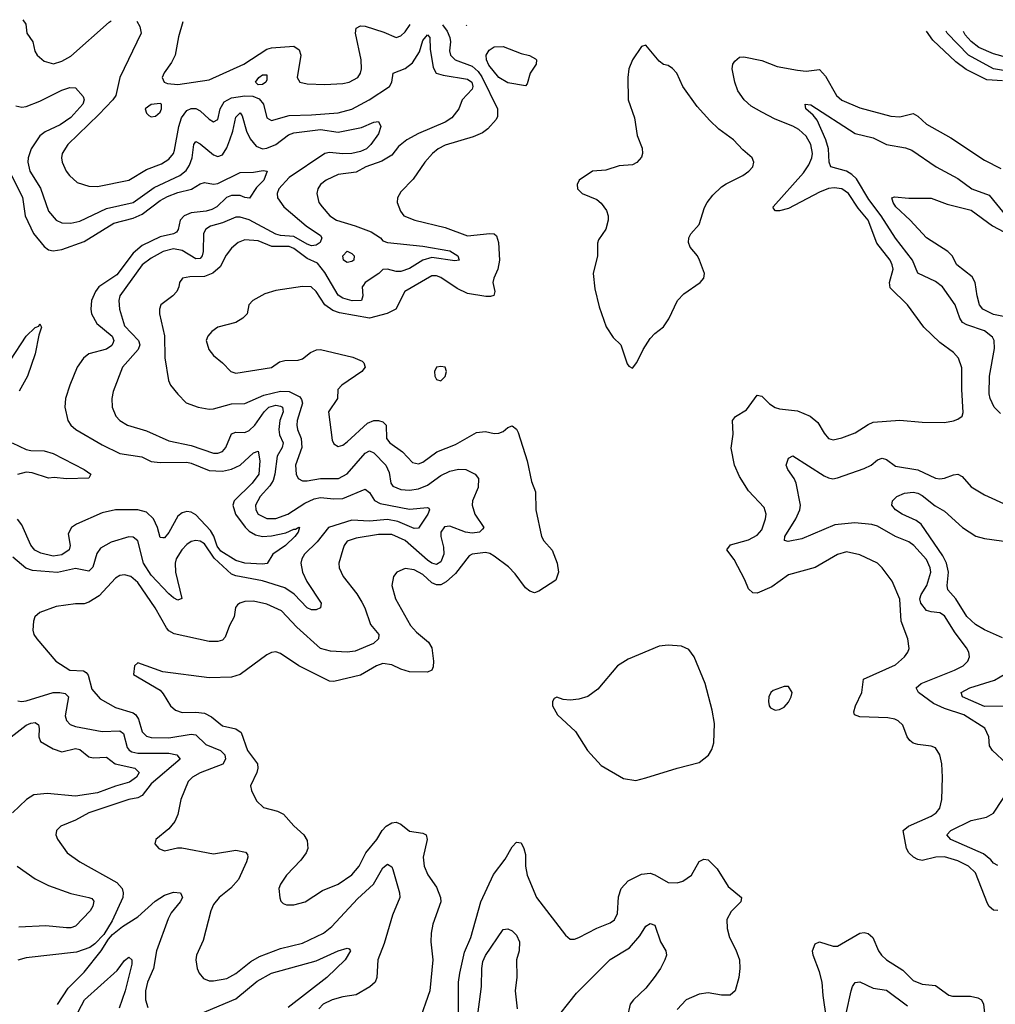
# Model space of a CAD drawing. Header units: inches. Extents: x 1694797 to 1849917, y 907313 to 1017959.
# Tile 519 of 656: x 1760740 to 1765118, y 1012930 to 1017350. Entities that reach past the tile are written whole.
import ezdxf

# ---------------------------------------------------------------- set-up
doc = ezdxf.new("R2010")
doc.units = ezdxf.units.IN
doc.header["$MEASUREMENT"] = 0
doc.layers.add('B7061', color=7, linetype='Continuous')

msp = doc.modelspace()

# ---------------------------------------------------------------- linework, layer by layer
at = {"layer": 'B7061', "color": 5}
for points, elevation in [([(1760754.4, 1017349.9), (1760768.1, 1017330), (1760771.8, 1017290), (1760798.5, 1017250), (1760808.6, 1017208.6), (1760818.3, 1017190), (1760850, 1017164), (1760891.5, 1017151.5), (1760930, 1017163.2), (1760970, 1017186.8), (1761141.4, 1017338.6), (1761151.1, 1017344.9)], 760), ([(1761265.7, 1017343.5), (1761280, 1017320), (1761285.5, 1017290), (1761189, 1017090), (1761171, 1017010), (1761157.5, 1016990), (1761095.7, 1016924.3), (1760955.8, 1016790), (1760931.4, 1016750), (1760928.1, 1016730), (1760931.4, 1016710), (1760949.1, 1016670), (1760963.1, 1016650), (1760998.9, 1016618.9), (1761050, 1016602), (1761090, 1016601.8), (1761230, 1016630.2), (1761310, 1016676.8), (1761377.2, 1016702.8), (1761410, 1016723.5), (1761430, 1016749.2), (1761435.4, 1016764.6), (1761454.6, 1016870), (1761466.6, 1016910), (1761490, 1016942.1), (1761510, 1016951.5), (1761530, 1016950.6), (1761550, 1016940.8), (1761590, 1016903.8), (1761610, 1016891.4), (1761630, 1016901.3), (1761639.9, 1016950), (1761658.3, 1016981.7), (1761690, 1016998.9), (1761750, 1017008.4), (1761786.8, 1017006.8), (1761815.1, 1016995.1), (1761834, 1016970), (1761849.4, 1016910), (1761870, 1016898), (1761950, 1016920.5), (1762050, 1016922.3), (1762170, 1016931.4), (1762231.2, 1016948.8), (1762308.9, 1016990), (1762399.8, 1017050), (1762410.8, 1017070), (1762416.9, 1017110), (1762470, 1017130.1), (1762503.2, 1017156.8), (1762534.6, 1017205.4), (1762550, 1017256), (1762570, 1017282), (1762581.1, 1017270), (1762582.2, 1017217.8), (1762595, 1017135), (1762608.4, 1017110), (1762640.2, 1017100.2), (1762750, 1017083.1), (1762769.5, 1017070), (1762774.1, 1017050), (1762770, 1017038.7), (1762726.3, 1016990), (1762711.5, 1016950), (1762679, 1016910), (1762650.1, 1016889.9), (1762530, 1016839.7), (1762477, 1016810), (1762439.9, 1016780.1), (1762410, 1016742.4), (1762365.2, 1016714.8), (1762293.4, 1016690), (1762250, 1016665.2), (1762170, 1016654.8), (1762114.9, 1016630), (1762090.2, 1016609.8), (1762078.7, 1016590), (1762073.7, 1016570), (1762083.1, 1016530), (1762097.4, 1016510), (1762132.6, 1016470), (1762162.3, 1016450), (1762245.3, 1016425.3), (1762317.5, 1016397.5), (1762358.7, 1016370), (1762370, 1016357.6), (1762390, 1016350.3), (1762550, 1016333.2), (1762670, 1016312.7), (1762706, 1016290), (1762713, 1016270), (1762692.8, 1016267.2), (1762590, 1016281.9), (1762550, 1016270.9), (1762490, 1016232.9), (1762450, 1016220.1), (1762430, 1016218.9), (1762390, 1016229.8), (1762370, 1016228.7), (1762352.3, 1016210), (1762291, 1016170), (1762282.3, 1016157.7), (1762277.7, 1016150), (1762279.8, 1016110), (1762274.3, 1016090), (1762232, 1016088), (1762190, 1016100.1), (1762170, 1016113.8), (1762110, 1016215), (1762076.9, 1016256.9), (1762030, 1016278.2), (1761970, 1016322.3), (1761950, 1016331.3), (1761871.6, 1016331.6), (1761810, 1016356.6), (1761750, 1016362.2), (1761720.9, 1016350), (1761690, 1016323.8), (1761666.9, 1016293.1), (1761639.7, 1016240.3), (1761607.2, 1016212.8), (1761570, 1016197.2), (1761503.8, 1016196.2), (1761470.3, 1016189.7), (1761458, 1016170), (1761454.9, 1016150), (1761445.3, 1016130), (1761427, 1016110), (1761374.3, 1016070), (1761367.1, 1016050), (1761367.2, 1016030), (1761390.1, 1015930.1), (1761391.8, 1015831.8), (1761408.1, 1015730), (1761417, 1015710), (1761450, 1015668.2), (1761488, 1015630), (1761540.7, 1015610), (1761590, 1015602.3), (1761610, 1015603.5), (1761690, 1015625.2), (1761750, 1015626.8), (1761835.2, 1015664.8), (1761910, 1015682.6), (1761950, 1015680.9), (1761996.6, 1015656.6), (1762005, 1015645), (1762008.6, 1015628.6), (1761985.1, 1015550), (1761983.4, 1015530), (1761986.9, 1015510), (1762003.4, 1015470), (1762006.3, 1015430), (1761977.4, 1015350), (1761980.2, 1015310), (1761990.4, 1015290), (1762010, 1015280.6), (1762030, 1015279.8), (1762090, 1015290.8), (1762171.2, 1015290), (1762210, 1015311.5), (1762290, 1015403.5), (1762310, 1015414.3), (1762330, 1015404.8), (1762383, 1015350), (1762397.8, 1015317.8), (1762405.8, 1015270), (1762415.3, 1015255.3), (1762450, 1015241.1), (1762490, 1015237.8), (1762530, 1015243.7), (1762570, 1015260.9), (1762630, 1015303.6), (1762670, 1015323), (1762710, 1015332.7), (1762742.8, 1015330), (1762784.4, 1015310), (1762798.9, 1015290), (1762797, 1015250), (1762772.2, 1015190), (1762770.3, 1015170), (1762783.1, 1015130), (1762822.4, 1015070), (1762816.9, 1015063.1), (1762803.8, 1015050), (1762770, 1015044.9), (1762741.3, 1015050), (1762670, 1015076.8), (1762646.9, 1015073.1), (1762630.1, 1015049.9), (1762630.1, 1015030), (1762642.3, 1014982.3), (1762643.1, 1014950), (1762630, 1014916), (1762610, 1014904.5), (1762590, 1014910.7), (1762570, 1014923.9), (1762470, 1015012.7), (1762410, 1015038.2), (1762350, 1015038.3), (1762250, 1015022.4), (1762210, 1015008.4), (1762196.2, 1014990), (1762190, 1014972.3), (1762172.4, 1014910), (1762173.4, 1014890), (1762191.2, 1014850), (1762252.4, 1014772.4), (1762275.7, 1014735.7), (1762289.6, 1014709.6), (1762314.6, 1014634.6), (1762351.4, 1014590), (1762350.3, 1014570), (1762327.2, 1014550), (1762244.9, 1014515.1), (1762210, 1014511.1), (1762135, 1014515), (1762090, 1014527.2), (1761983.5, 1014623.5), (1761915.6, 1014695.6), (1761850, 1014726.8), (1761790, 1014739.2), (1761750, 1014738.5), (1761728.6, 1014731.4), (1761717.4, 1014722.6), (1761709.3, 1014710.7), (1761702.2, 1014670), (1761681, 1014630), (1761661.7, 1014578.3), (1761650, 1014565.3), (1761630, 1014559.1), (1761590, 1014559.1), (1761432.8, 1014592.8), (1761410, 1014606.3), (1761399.6, 1014619.6), (1761348.8, 1014710), (1761270, 1014823.2), (1761238.7, 1014850), (1761210, 1014857.9), (1761190, 1014854.9), (1761170, 1014843.5), (1761096.4, 1014763.6), (1761050, 1014734.6), (1761030, 1014727.9), (1760990, 1014727.9), (1760903.8, 1014716.2), (1760831.2, 1014688.8), (1760808, 1014670), (1760802, 1014650), (1760799.6, 1014610), (1760803.9, 1014590), (1760817.8, 1014570), (1760902.4, 1014470), (1760964.9, 1014430), (1761026.2, 1014426.2), (1761038.9, 1014418.9), (1761048.2, 1014408.2), (1761064.4, 1014344.4), (1761101.9, 1014301.9), (1761170, 1014263), (1761250, 1014237.8), (1761260.9, 1014230), (1761273.6, 1014210), (1761290, 1014152.8), (1761310, 1014134.1), (1761330, 1014128.4), (1761410, 1014126.2), (1761510, 1014143.3), (1761530, 1014139.2), (1761575.9, 1014095.9), (1761641.5, 1014070), (1761661.2, 1014050), (1761664.1, 1014030), (1761651.8, 1014008.2), (1761550, 1013969.1), (1761515.2, 1013950), (1761496.9, 1013930), (1761464, 1013850), (1761450, 1013782), (1761437.1, 1013750), (1761410, 1013718), (1761350.8, 1013670), (1761347.3, 1013650), (1761364.7, 1013630), (1761390, 1013618.8), (1761447.7, 1013632.3), (1761467.6, 1013632.4), (1761610, 1013605.4), (1761710, 1013622), (1761753.2, 1013613.2), (1761762.8, 1013602.8), (1761764.6, 1013590), (1761758.6, 1013570), (1761722.3, 1013490), (1761688, 1013452), (1761635.5, 1013410), (1761610, 1013378), (1761597.3, 1013350), (1761563.4, 1013216.6), (1761533.7, 1013150), (1761530.4, 1013130), (1761536.4, 1013090), (1761546, 1013070), (1761565.8, 1013045.8), (1761590, 1013035.3), (1761610, 1013034.6), (1761670, 1013045.4), (1761710, 1013067.8), (1761777.3, 1013122.7), (1761816, 1013144), (1761910, 1013180.7), (1762010, 1013204), (1762103.5, 1013250), (1762141.5, 1013278.5), (1762256.6, 1013403.4), (1762327.3, 1013470), (1762370, 1013542.8), (1762390, 1013558.5), (1762410, 1013547), (1762415.4, 1013535.4), (1762445, 1013430), (1762446.4, 1013410), (1762413.4, 1013330), (1762376.4, 1013203.6), (1762347.3, 1013130), (1762342.8, 1013050), (1762335.2, 1013030), (1762311.7, 1013008.3), (1762250, 1012972.5), (1762190, 1012963.8), (1762141.7, 1012950), (1762102.3, 1012930), (1762082, 1012910)], 760), ([(1762637.7, 1017326.2), (1762658.6, 1017298.6), (1762671, 1017270), (1762674, 1017250), (1762668.7, 1017210), (1762673.6, 1017190), (1762693.8, 1017170), (1762770, 1017141), (1762797, 1017117), (1762814.1, 1017094.1), (1762883.9, 1016950), (1762884.6, 1016915.4), (1762877.9, 1016902.1), (1762840.4, 1016859.6), (1762817.6, 1016842.4), (1762775.4, 1016824.6), (1762650, 1016787), (1762617.7, 1016770), (1762592.6, 1016750), (1762557.6, 1016710), (1762505.4, 1016634.6), (1762450, 1016576.9), (1762434.9, 1016550), (1762433.4, 1016530), (1762448.8, 1016490), (1762464.4, 1016470), (1762513, 1016450), (1762650, 1016417.7), (1762750, 1016380.1), (1762850.1, 1016390.1), (1762869.3, 1016389.3), (1762880.2, 1016380.2), (1762888.7, 1016350), (1762893, 1016270), (1762885.3, 1016230), (1762867.2, 1016190), (1762863, 1016170), (1762871.8, 1016130), (1762868, 1016112), (1762853, 1016107), (1762832.4, 1016107.6), (1762750, 1016120.3), (1762702.8, 1016142.8), (1762630, 1016192), (1762610, 1016199.9), (1762590, 1016199.6), (1762468.2, 1016130), (1762428.4, 1016050), (1762389.6, 1016030.4), (1762310, 1016010.8), (1762174.6, 1016034.6), (1762144.7, 1016044.7), (1762109.6, 1016069.6), (1762070, 1016129.8), (1762047.6, 1016150), (1762010, 1016152.9), (1761890, 1016134.2), (1761840.2, 1016119.8), (1761786, 1016090), (1761768.7, 1016070), (1761761.7, 1016030), (1761742, 1016010), (1761710, 1015989.9), (1761630, 1015969.8), (1761602.4, 1015950), (1761584.6, 1015930), (1761576.9, 1015910), (1761589.1, 1015870), (1761610, 1015842), (1761650.6, 1015810), (1761687.3, 1015770), (1761710, 1015763.7), (1761870, 1015788.1), (1761906.6, 1015813.4), (1761930, 1015820.3), (1761990, 1015820.9), (1762010, 1015827.3), (1762044.5, 1015855.5), (1762072, 1015868), (1762090, 1015869.6), (1762235.2, 1015835.2), (1762276.5, 1015816.5), (1762284.3, 1015810), (1762290, 1015789.7), (1762275.6, 1015770), (1762186.4, 1015710), (1762168.3, 1015690), (1762166.4, 1015650), (1762125.8, 1015590), (1762143.1, 1015463.1), (1762150, 1015446), (1762170, 1015434.6), (1762190, 1015440.2), (1762210, 1015454.7), (1762301.2, 1015538.8), (1762329.2, 1015550.8), (1762350, 1015551.4), (1762370, 1015544.5), (1762384.5, 1015530), (1762386.5, 1015470), (1762401.9, 1015450), (1762458.6, 1015410), (1762502.7, 1015362.7), (1762530, 1015356.3), (1762550, 1015363.2), (1762611.7, 1015410), (1762696.5, 1015443.5), (1762790, 1015497.5), (1762830, 1015501.9), (1762870, 1015493), (1762890, 1015493.4), (1762910, 1015501.2), (1762930, 1015519), (1762950, 1015527.2), (1762970, 1015512.2), (1762976.4, 1015496.4), (1763016.8, 1015370), (1763036.6, 1015276.6), (1763055.2, 1015230), (1763056.3, 1015150), (1763081.3, 1015030), (1763092.6, 1015010), (1763130, 1014968.9), (1763152.5, 1014910), (1763157.5, 1014870), (1763146.7, 1014833.3), (1763070, 1014785.1), (1763050, 1014777.7), (1763030, 1014783.9), (1763010, 1014799.8), (1762963, 1014863), (1762933.7, 1014893.7), (1762870, 1014941.2), (1762850, 1014953.7), (1762830, 1014958.5), (1762770, 1014950.5), (1762757, 1014943), (1762695.7, 1014864.3), (1762653.4, 1014826.6), (1762630, 1014813.7), (1762610, 1014812.8), (1762590, 1014822.6), (1762550, 1014859.6), (1762510, 1014880.8), (1762470, 1014885.8), (1762432.7, 1014870), (1762417.6, 1014850), (1762410.3, 1014810), (1762427.2, 1014750), (1762494.2, 1014630), (1762520.3, 1014600.3), (1762575.2, 1014555.2), (1762589.4, 1014530), (1762597, 1014470), (1762595.7, 1014444.3), (1762590, 1014429.6), (1762570, 1014420.8), (1762490, 1014422.9), (1762450, 1014434), (1762410, 1014454.1), (1762370, 1014459.3), (1762340.9, 1014450), (1762270, 1014407.9), (1762150, 1014378.6), (1762130, 1014380.2), (1761992.4, 1014450), (1761910, 1014505.4), (1761890, 1014512.8), (1761870, 1014509.7), (1761850, 1014498.9), (1761730, 1014410.9), (1761690, 1014398.8), (1761590, 1014396.1), (1761382.7, 1014422.7), (1761270, 1014462.7), (1761254.8, 1014450), (1761250.8, 1014410.8), (1761370, 1014339.5), (1761384.1, 1014324.1), (1761417, 1014270), (1761439.3, 1014250), (1761470, 1014240.6), (1761530, 1014242), (1761570, 1014236.8), (1761600.4, 1014220.4), (1761650, 1014179.8), (1761710, 1014166.9), (1761733.9, 1014150), (1761762.8, 1014070), (1761807.1, 1014010), (1761808.5, 1013990), (1761803.8, 1013970), (1761776, 1013910), (1761780.3, 1013890), (1761802.8, 1013842.8), (1761833.8, 1013813.8), (1761897.7, 1013797.7), (1761923.6, 1013783.6), (1761970, 1013731.8), (1762015.8, 1013690), (1762030, 1013664.7), (1762032.7, 1013630), (1762026.3, 1013610), (1762002.5, 1013577.5), (1761938, 1013510), (1761910.3, 1013470), (1761902.6, 1013450), (1761907.2, 1013407.2), (1761912.4, 1013392.4), (1761922, 1013382), (1761937.1, 1013377.1), (1761970, 1013377), (1762021.2, 1013390), (1762099.4, 1013440.6), (1762170, 1013469.3), (1762230, 1013511), (1762263.9, 1013550), (1762293.4, 1013610), (1762342.9, 1013670), (1762367.3, 1013710), (1762385, 1013730), (1762410, 1013745), (1762430, 1013747.1), (1762450, 1013739.3), (1762490, 1013707.2), (1762550, 1013698.8), (1762564.2, 1013690), (1762569.1, 1013669.1), (1762551.2, 1013590), (1762554.9, 1013550), (1762571.1, 1013511.1), (1762610, 1013456.3), (1762628.9, 1013410), (1762630.3, 1013390), (1762593.7, 1013290), (1762586.7, 1013250), (1762584.9, 1013210), (1762594.9, 1013130), (1762580.3, 1012990), (1762530.8, 1012850)], 780), ([(1761472.2, 1017340.9), (1761453.1, 1017273.1), (1761438, 1017190), (1761422, 1017158), (1761388.1, 1017111.9), (1761380.3, 1017090), (1761388.9, 1017070), (1761403.1, 1017063.1), (1761450, 1017059.3), (1761590, 1017079.8), (1761746.2, 1017150), (1761850, 1017217.1), (1761870, 1017223.7), (1761970, 1017230.7), (1761994.9, 1017214.9), (1762002.5, 1017190), (1761985.4, 1017090), (1761997.6, 1017070), (1762030, 1017062.2), (1762110, 1017059.1), (1762190, 1017063.4), (1762218.7, 1017070), (1762257.7, 1017090), (1762269.8, 1017110), (1762274.2, 1017130), (1762273, 1017170), (1762246.9, 1017290), (1762250, 1017311.5), (1762270, 1017322.8), (1762290, 1017320.8), (1762373.8, 1017293.8), (1762430, 1017270.2), (1762450, 1017276.9), (1762470, 1017295), (1762491.9, 1017328.1)], 780), ([(1762744.5, 1017324.5), (1762743.4, 1017324.9)], 780), ([(1762746.9, 1017324.9), (1762744.5, 1017324.5)], 780), ([(1765150, 1017075.9), (1765079.8, 1017079.8), (1764986.7, 1017126.7), (1764941.1, 1017161.1), (1764838.2, 1017258.2), (1764809.8, 1017298.9)], 780), ([(1765190, 1017115.4), (1765110, 1017129.3), (1764997.6, 1017190), (1764902.5, 1017290), (1764897.8, 1017297.8)], 760), ([(1765170, 1017180.5), (1765110, 1017197.4), (1765045, 1017225), (1765010, 1017252.6), (1764982.6, 1017282.6), (1764976, 1017296.8)], 740), ([(1765130, 1013350.6), (1765110, 1013352.1), (1765090, 1013368.9), (1765082.9, 1013382.9), (1765030, 1013519.8), (1764997.7, 1013550), (1764950, 1013574.5), (1764890, 1013592.5), (1764850.6, 1013590), (1764790, 1013575.9), (1764770, 1013579.8), (1764750.6, 1013590.6), (1764729.7, 1013610), (1764719.7, 1013630), (1764704.4, 1013710), (1764728.3, 1013730), (1764830, 1013775), (1764853.2, 1013790), (1764869.9, 1013810.1), (1764878.4, 1013850), (1764881.5, 1013950), (1764877.7, 1014010), (1764869.4, 1014050), (1764850, 1014081), (1764830, 1014089.1), (1764770, 1014095.8), (1764750, 1014102.1), (1764734.1, 1014114.1), (1764723.4, 1014130), (1764702.6, 1014182.6), (1764682.9, 1014202.9), (1764667.8, 1014210), (1764635.4, 1014215.4), (1764510, 1014220.1), (1764485.7, 1014230), (1764483.4, 1014243.4), (1764490.5, 1014270), (1764519.4, 1014330), (1764526, 1014390), (1764670, 1014454.6), (1764711.3, 1014490), (1764726.3, 1014510), (1764732.1, 1014527.9), (1764725.4, 1014570), (1764695.6, 1014650), (1764690, 1014749.2), (1764654.8, 1014830), (1764611.1, 1014890), (1764590, 1014909.7), (1764510, 1014948.3), (1764450, 1014960.4), (1764410, 1014948.5), (1764310, 1014890.9), (1764190, 1014858.4), (1764115.6, 1014804.4), (1764050, 1014776), (1764030, 1014777.3), (1764010, 1014795.4), (1763994.8, 1014834.8), (1763946.4, 1014926.4), (1763914, 1014970), (1763930, 1014992.4), (1764010, 1015014.4), (1764050, 1015035.2), (1764070, 1015059.6), (1764087, 1015110), (1764089.8, 1015130), (1764080.6, 1015160.6), (1764010, 1015235.3), (1763970, 1015299.7), (1763948.2, 1015350), (1763933.5, 1015426.5), (1763941.5, 1015490), (1763938.9, 1015550), (1763952, 1015568), (1764001.5, 1015598.5), (1764050, 1015664.4), (1764070, 1015660.3), (1764105.2, 1015625.2), (1764130, 1015609.4), (1764150, 1015602.6), (1764230, 1015593.4), (1764287.6, 1015570), (1764321.5, 1015541.5), (1764350, 1015494), (1764370, 1015470.3), (1764390, 1015463.6), (1764430, 1015472.4), (1764490, 1015495), (1764547.2, 1015532.8), (1764570, 1015542.7), (1764690, 1015552.9), (1764790, 1015542.8), (1764890, 1015542), (1764931.2, 1015548.8), (1764950, 1015557.3), (1764969, 1015570), (1764973.6, 1015586.4), (1764967.3, 1015690), (1764967.5, 1015787.5), (1764953.5, 1015830), (1764930, 1015855.4), (1764870, 1015900.5), (1764797.7, 1015970), (1764724.1, 1016070), (1764646.4, 1016146.4), (1764643.4, 1016170), (1764659.9, 1016230), (1764656, 1016250), (1764645.8, 1016270), (1764586.4, 1016346.4), (1764547.8, 1016450), (1764503.3, 1016503.3), (1764458.8, 1016570), (1764430, 1016590.3), (1764395.2, 1016595.2), (1764370, 1016591.8), (1764330, 1016576.3), (1764190, 1016502.8), (1764150, 1016491.9), (1764131.9, 1016491.9), (1764122.5, 1016502.5), (1764121.6, 1016510), (1764256.8, 1016663.2), (1764281.4, 1016698.6), (1764294.8, 1016730), (1764297.5, 1016750), (1764290.9, 1016790), (1764270, 1016827.4), (1764236.7, 1016856.7), (1764210, 1016872.4), (1764130, 1016903.7), (1764070, 1016934.1), (1764022.4, 1016962.4), (1763991.2, 1016990), (1763963.2, 1017030), (1763950, 1017069.4), (1763936.8, 1017130), (1763940.5, 1017150), (1763950, 1017163.8), (1763970, 1017181.1), (1763990, 1017183.6), (1764070, 1017167.5), (1764140, 1017140), (1764230, 1017122.7), (1764270, 1017119.6), (1764330, 1017126), (1764356.6, 1017096.6), (1764406.2, 1017010), (1764430, 1016988.6), (1764510, 1016954.2), (1764650, 1016916.6), (1764690, 1016913.4), (1764750, 1016928.2), (1764770, 1016916.9), (1764810, 1016881.4), (1764919.2, 1016819.2), (1765070, 1016719.1), (1765142.3, 1016682.3)], 780), ([(1760722.7, 1016962.7), (1760750, 1016957.2), (1760770, 1016960.6), (1760830, 1016984.7), (1760930, 1017033.8), (1760965, 1017045), (1760990, 1017043.6), (1761025.4, 1017005.4), (1761030.1, 1016990), (1761024.1, 1016970), (1760970, 1016911.3), (1760921.4, 1016878.6), (1760853.9, 1016846.1), (1760830, 1016827.9), (1760791.3, 1016770), (1760778.6, 1016730), (1760777, 1016710), (1760785.5, 1016670), (1760834.3, 1016594.3), (1760870, 1016490.3), (1760904.4, 1016450), (1760930, 1016437.4), (1760970, 1016436), (1761010, 1016445), (1761130, 1016503.1), (1761250, 1016529.3), (1761343, 1016597), (1761459.1, 1016650), (1761487.7, 1016672.3), (1761502.9, 1016697.1), (1761514.2, 1016730), (1761521.7, 1016790), (1761530, 1016803.2), (1761550, 1016793), (1761610, 1016742.8), (1761630, 1016735.8), (1761650, 1016743), (1761670, 1016774.5), (1761683.7, 1016810), (1761697.4, 1016850), (1761710, 1016911.8), (1761730, 1016932.5), (1761738.8, 1016918.8), (1761757.8, 1016850), (1761774.5, 1016814.5), (1761801.5, 1016781.5), (1761830, 1016769.6), (1761850, 1016772.7), (1761890, 1016789.2), (1761947.2, 1016832.8), (1761970, 1016842.7), (1762090, 1016857), (1762170, 1016845), (1762273.9, 1016866.1), (1762330, 1016889.4), (1762350, 1016892.9), (1762361.2, 1016870), (1762350, 1016838.2), (1762316.3, 1016790), (1762296.6, 1016770), (1762270, 1016758.5), (1762230, 1016749.9), (1762190, 1016747.9), (1762130, 1016753.4), (1762110, 1016749.9), (1761950, 1016642), (1761902.7, 1016590), (1761895.1, 1016570), (1761897.5, 1016550), (1761926, 1016510), (1762025.2, 1016425.2), (1762090, 1016381.5), (1762095.7, 1016370), (1762088.5, 1016350), (1762070, 1016337.1), (1762050, 1016335.4), (1762030, 1016342.4), (1761970, 1016376.6), (1761910, 1016380.5), (1761890, 1016386.5), (1761770, 1016451.6), (1761730, 1016463.4), (1761710, 1016462.9), (1761650, 1016438.2), (1761597.2, 1016422.8), (1761575, 1016410), (1761565, 1016390), (1761564.3, 1016310), (1761559.8, 1016290), (1761550, 1016277.3), (1761530, 1016276.6), (1761470, 1016313.1), (1761430, 1016321.1), (1761384.5, 1016310), (1761330, 1016279.9), (1761290, 1016249.8), (1761190.2, 1016110), (1761184.8, 1016090), (1761187.9, 1016050), (1761210, 1015976.4), (1761273.2, 1015910), (1761279.7, 1015890), (1761271.8, 1015870), (1761201.3, 1015790), (1761159.5, 1015680.5), (1761153.6, 1015650), (1761154.9, 1015610), (1761171.5, 1015570), (1761190.3, 1015550), (1761223.8, 1015530), (1761310, 1015504.3), (1761410, 1015459.8), (1761510, 1015438.4), (1761610, 1015403.9), (1761630, 1015404.6), (1761650, 1015411.9), (1761664.9, 1015430), (1761690, 1015491.2), (1761710, 1015499), (1761750, 1015496.4), (1761770, 1015505.8), (1761795.7, 1015530), (1761836.9, 1015590), (1761858.3, 1015610), (1761890, 1015618.8), (1761910, 1015615.7), (1761919.2, 1015610), (1761922.3, 1015590), (1761907.4, 1015550), (1761902.5, 1015510), (1761906.8, 1015486.8), (1761922.2, 1015450), (1761917.5, 1015430), (1761894.9, 1015390), (1761885.9, 1015310), (1761878.3, 1015281.7), (1761862.6, 1015257.4), (1761819.8, 1015210), (1761798.9, 1015170), (1761799.5, 1015150), (1761811.1, 1015130), (1761850, 1015110.1), (1761890, 1015111.5), (1761943.5, 1015130), (1762019.8, 1015180.2), (1762061.5, 1015198.6), (1762090, 1015204.7), (1762150, 1015198.5), (1762190, 1015201), (1762290, 1015242.6), (1762310, 1015227.8), (1762331.7, 1015191.7), (1762358.1, 1015178.1), (1762490, 1015153.3), (1762570, 1015159.7), (1762576.5, 1015156.5), (1762579.2, 1015150), (1762571.2, 1015130), (1762530, 1015067.9), (1762510, 1015066), (1762437.7, 1015097.7), (1762390, 1015105.9), (1762310, 1015099.1), (1762230, 1015102.6), (1762126.7, 1015070), (1762074.5, 1015005.5), (1762019, 1014950), (1762006.2, 1014930), (1762001.6, 1014910), (1762009.5, 1014870), (1762028.5, 1014828.5), (1762093.8, 1014730), (1762090.4, 1014710), (1762070, 1014700.8), (1762050, 1014700.7), (1762030, 1014709.8), (1761971.8, 1014771.8), (1761930, 1014799.2), (1761830, 1014830.7), (1761710, 1014852.7), (1761690, 1014861.5), (1761613.2, 1014933.2), (1761570, 1014996.7), (1761550, 1015009.2), (1761530, 1015012.5), (1761510, 1015007), (1761490, 1014993.6), (1761467.5, 1014970), (1761442.6, 1014930), (1761437.9, 1014910), (1761440.1, 1014870), (1761467.7, 1014752.3), (1761450, 1014743.5), (1761430, 1014754.2), (1761410, 1014772.4), (1761330, 1014855.9), (1761295.3, 1014910), (1761270.4, 1015010.4), (1761250, 1015026.8), (1761230, 1015029), (1761150, 1015004.1), (1761102.3, 1014977.7), (1761085.9, 1014954.1), (1761068.3, 1014891.7), (1761050, 1014873.6), (1760990, 1014886.9), (1760910, 1014869), (1760797.5, 1014877.5), (1760768.1, 1014888.1), (1760710, 1014937.6)], 740), ([(1765142.2, 1015582.2), (1765113.3, 1015610), (1765094.6, 1015650), (1765090.8, 1015670), (1765092.7, 1015750), (1765114.2, 1015874.2), (1765113.3, 1015910), (1765105.3, 1015925.3), (1765070, 1015952.5), (1764990, 1015979.9), (1764970.8, 1015990.8), (1764958.8, 1016010), (1764937.4, 1016070), (1764881.1, 1016150), (1764850, 1016174.4), (1764770, 1016212.2), (1764746.7, 1016270), (1764670, 1016368.6), (1764605.4, 1016470), (1764550, 1016542.3), (1764495.6, 1016635.6), (1764475, 1016655), (1764450, 1016669.9), (1764379.7, 1016690), (1764373.3, 1016710), (1764369.9, 1016770), (1764357.7, 1016810), (1764318.7, 1016898.7), (1764301.4, 1016921.4), (1764268, 1016950), (1764265.2, 1016970), (1764290, 1016967.7), (1764490, 1016839.6), (1764570, 1016820.1), (1764630, 1016789.5), (1764714.6, 1016774.6), (1764743.6, 1016763.6), (1764852.6, 1016690), (1764950, 1016637.5), (1765013.2, 1016590), (1765090, 1016562), (1765170, 1016465.3)], 760), ([(1760703.4, 1016650), (1760753.3, 1016553.3), (1760764.9, 1016470), (1760801.5, 1016390), (1760850, 1016332.1), (1760870, 1016316.8), (1760890, 1016311.8), (1760930, 1016318.9), (1761030, 1016354.3), (1761163.4, 1016436.6), (1761250, 1016459.2), (1761290, 1016476.4), (1761370, 1016537.7), (1761403.1, 1016556.9), (1761450, 1016574.1), (1761511, 1016589), (1761550, 1016613.2), (1761570, 1016619.8), (1761610, 1016611.3), (1761630, 1016615), (1761730, 1016664.2), (1761790, 1016665), (1761832.7, 1016672.7), (1761850.2, 1016670.2), (1761835.3, 1016630), (1761803.1, 1016596.9), (1761771.6, 1016548.4), (1761750, 1016551.5), (1761730, 1016560.7), (1761690, 1016560.4), (1761668.9, 1016551.1), (1761624.8, 1016510), (1761602.7, 1016497.3), (1761577.1, 1016490), (1761510, 1016483.5), (1761478.2, 1016470), (1761460.4, 1016450), (1761451.5, 1016408.5), (1761443.4, 1016396.6), (1761430.8, 1016389.2), (1761370, 1016375.4), (1761290, 1016336), (1761250, 1016302.6), (1761175.8, 1016204.2), (1761095.1, 1016150), (1761080.1, 1016130), (1761062.8, 1016090), (1761059.3, 1016050), (1761062.5, 1016030), (1761086.3, 1015986.3), (1761155.2, 1015930), (1761162.1, 1015910), (1761159.6, 1015900.4), (1761153.3, 1015886.7), (1761130, 1015871.2), (1761050.3, 1015850), (1761026.3, 1015830), (1760998.1, 1015790), (1760965.4, 1015710), (1760946, 1015650), (1760942.9, 1015610), (1760956.5, 1015550), (1760969.1, 1015530), (1760991.6, 1015510), (1761110, 1015441.5), (1761190, 1015402.4), (1761287.7, 1015387.7), (1761330, 1015366.7), (1761370, 1015361.9), (1761490, 1015363.6), (1761510, 1015359.4), (1761590, 1015326.5), (1761650, 1015323.5), (1761690, 1015332.7), (1761729.8, 1015350), (1761790, 1015405.2), (1761810, 1015413.1), (1761818, 1015370), (1761812.7, 1015310), (1761783.6, 1015270), (1761702, 1015190), (1761697.4, 1015170), (1761709.3, 1015130), (1761751.9, 1015071.9), (1761770, 1015054.6), (1761798, 1015038), (1761830, 1015029.3), (1761870, 1015032.8), (1761933.8, 1015046.2), (1761970, 1015062.8), (1761977.6, 1015062.4), (1761992.5, 1015072.5), (1761996.4, 1015070), (1761990.2, 1015050), (1761974.2, 1015030), (1761932.5, 1014990), (1761876.8, 1014950), (1761851.3, 1014908.7), (1761830, 1014905.9), (1761750, 1014910.6), (1761710, 1014922.7), (1761643.4, 1014963.4), (1761626.5, 1014986.5), (1761610.9, 1015030.9), (1761596.4, 1015056.3), (1761530, 1015126.7), (1761510, 1015138.9), (1761490, 1015142.2), (1761470, 1015136.6), (1761450, 1015120.5), (1761410, 1015047.8), (1761390, 1015023.5), (1761383.3, 1015023.3), (1761370, 1015025.6), (1761357.9, 1015070), (1761340.1, 1015110), (1761310, 1015139.2), (1761270, 1015149.5), (1761170, 1015149.9), (1761110, 1015136.1), (1760995.3, 1015084.7), (1760972.6, 1015070), (1760958.3, 1015041.7), (1760966.7, 1014990), (1760963, 1014970), (1760930, 1014947.9), (1760890, 1014942.3), (1760834.9, 1014954.9), (1760807.9, 1014967.9), (1760790.8, 1014990.8), (1760750, 1015081.8), (1760730, 1015107.3)], 720), ([(1765170, 1016014.2), (1765110, 1016027), (1765062.6, 1016050), (1765047.7, 1016070), (1765036.1, 1016110), (1765028.1, 1016170), (1765015, 1016195), (1764946.2, 1016250), (1764923.9, 1016290), (1764905.3, 1016310), (1764808.7, 1016370), (1764736.1, 1016450), (1764672.4, 1016510), (1764660.4, 1016530), (1764654, 1016550), (1764665.3, 1016554.7), (1764730, 1016548.9), (1764830, 1016548.8), (1764901.9, 1016521.9), (1765010, 1016495.5), (1765105.3, 1016425.3), (1765208, 1016370)], 740), ([(1760698.5, 1015821.5), (1760768.8, 1015930), (1760810, 1015968.2), (1760825.6, 1015974.4), (1760830, 1015984.7), (1760838.8, 1015970), (1760826.4, 1015933.6), (1760809.2, 1015850), (1760775, 1015750), (1760737.6, 1015682.4)], 680), ([(1760706.2, 1015450), (1760770, 1015420.3), (1760790, 1015415.6), (1760850, 1015414.8), (1760890, 1015403.3), (1761030.2, 1015330), (1761059, 1015310), (1761050, 1015292), (1760950, 1015288.2), (1760894.3, 1015294.3), (1760870, 1015292), (1760796.2, 1015316.2), (1760770, 1015319.5), (1760730, 1015309)], 680), ([(1765170, 1014008.7), (1765105.4, 1014070), (1765091.5, 1014090), (1765089.6, 1014130), (1765071.8, 1014170), (1764977.2, 1014230), (1764890, 1014257.3), (1764840.5, 1014280.5), (1764773.8, 1014330), (1764763.7, 1014350), (1764786.2, 1014370), (1764935.1, 1014430), (1764973.3, 1014450), (1764994.7, 1014470), (1765002.4, 1014490), (1764999.7, 1014510), (1764988.4, 1014530), (1764937.9, 1014597.9), (1764890, 1014673.6), (1764870, 1014687.9), (1764830, 1014691.8), (1764810, 1014698.5), (1764783.5, 1014730), (1764779.5, 1014750), (1764784.8, 1014770), (1764811.1, 1014810), (1764828.4, 1014870), (1764826.3, 1014890), (1764810, 1014926.2), (1764751.9, 1014990), (1764730, 1015005.3), (1764669.7, 1015029.7), (1764590, 1015075.9), (1764563.5, 1015083.5), (1764488.2, 1015091.8), (1764398.1, 1015081.9), (1764250, 1015018.8), (1764188.1, 1015008.1), (1764172, 1015012), (1764173.3, 1015030), (1764223.4, 1015110), (1764240.7, 1015150), (1764244.4, 1015170), (1764224.5, 1015270), (1764215.6, 1015290), (1764186.9, 1015330), (1764179.7, 1015350), (1764190, 1015382), (1764210, 1015391.5), (1764350, 1015302.7), (1764370, 1015292.6), (1764389.5, 1015289.5), (1764410, 1015292.8), (1764530, 1015334.6), (1764561.5, 1015350), (1764590, 1015373.7), (1764610, 1015381.5), (1764630, 1015375.2), (1764670, 1015346.3), (1764770, 1015329.6), (1764850, 1015291.8), (1764870, 1015288.7), (1764890, 1015291.7), (1764930, 1015307), (1764950, 1015309.2), (1764970, 1015299), (1765010, 1015252.3), (1765070, 1015216.9), (1765170.9, 1015170.9)], 760), ([(1765150, 1014574.7), (1765070, 1014610.4), (1765030, 1014635.3), (1764990, 1014671.2), (1764940.7, 1014750), (1764905.7, 1014790), (1764902.1, 1014810), (1764907.9, 1014870), (1764899.3, 1014910), (1764883.2, 1014943.2), (1764784.8, 1015084.8), (1764762.4, 1015102.4), (1764699.5, 1015130), (1764669.6, 1015150), (1764654, 1015170), (1764656.2, 1015190), (1764676.2, 1015210), (1764710, 1015224), (1764750, 1015229.1), (1764770, 1015224.1), (1764790, 1015213.6), (1764847.9, 1015167.9), (1764890, 1015143.5), (1764971.3, 1015070), (1765031.5, 1015031.5), (1765070, 1015021.4), (1765255.2, 1014995.2)], 740), ([(1765168.1, 1014268.1), (1765070, 1014266.3), (1764971.1, 1014310), (1764964.7, 1014330), (1765003.9, 1014350), (1765114.3, 1014385.7), (1765165, 1014415)], 740), ([(1760732.3, 1014292.3), (1760749.1, 1014289.1), (1760770, 1014292.3), (1760890, 1014330.1), (1760921, 1014330), (1760944.6, 1014324.6), (1760959.8, 1014310), (1760944.3, 1014224.3), (1760950, 1014203.7), (1760966.2, 1014186.2), (1760990, 1014176.8), (1761110, 1014153.9), (1761190, 1014157.8), (1761205.4, 1014145.4), (1761222.5, 1014082.5), (1761230.8, 1014070.8), (1761243.5, 1014063.5), (1761270, 1014058), (1761410, 1014057.7), (1761445.7, 1014050), (1761461.1, 1014030), (1761330, 1013919.7), (1761290, 1013867.1), (1761270, 1013857.3), (1761230.1, 1013849.9), (1761050, 1013788.9), (1760990, 1013757.1), (1760925.5, 1013730), (1760904.9, 1013710), (1760902, 1013690), (1760910, 1013670.8), (1760952.7, 1013610), (1761010.4, 1013570), (1761176.7, 1013476.7), (1761200.2, 1013450), (1761204.8, 1013430), (1761203, 1013410), (1761154.6, 1013305.4), (1761117.4, 1013242.6), (1761078.1, 1013201.9), (1761055.1, 1013184.9), (1760995.6, 1013164.4), (1760770, 1013138.2), (1760732.5, 1013127.5)], 740), ([(1760701.3, 1014130), (1760770, 1014183.3), (1760790, 1014192.5), (1760810, 1014195.3), (1760824, 1014184), (1760827.8, 1014167.8), (1760826.2, 1014130), (1760833.4, 1014110), (1760890, 1014076.5), (1760930, 1014064), (1760990, 1014077.7), (1761010, 1014073.5), (1761050, 1014040.4), (1761070, 1014036.3), (1761130, 1014039.1), (1761169.2, 1014009.2), (1761257.4, 1013990), (1761276.1, 1013970), (1761264.2, 1013950), (1761233.3, 1013926.7), (1761170, 1013909.1), (1761090, 1013879.6), (1760990, 1013864.1), (1760863.3, 1013876.7), (1760803.1, 1013870), (1760771.4, 1013850), (1760707.7, 1013790)], 720), ([(1765130, 1013553.3), (1765110, 1013563.5), (1765098.8, 1013578.8), (1765065.4, 1013605.4), (1764918.3, 1013670), (1764900.4, 1013690), (1764918.3, 1013710), (1765010, 1013755.8), (1765078.9, 1013770), (1765110, 1013788.4), (1765191.5, 1013910)], 760), ([(1762709.7, 1012890), (1762709.7, 1013030), (1762714.6, 1013070), (1762735.8, 1013164.2), (1762764.1, 1013230), (1762809.8, 1013390), (1762866.7, 1013513.3), (1762918.3, 1013581.7), (1762950, 1013636.5), (1762970, 1013657.1), (1762990, 1013654.8), (1763002, 1013630), (1763010, 1013602), (1763010.2, 1013550), (1763017.7, 1013510), (1763059.1, 1013410), (1763190, 1013240.5), (1763210, 1013223), (1763230, 1013222.4), (1763250, 1013230.3), (1763330, 1013271), (1763390, 1013295), (1763410, 1013309.1), (1763422.4, 1013337.6), (1763427.5, 1013412.5), (1763439.1, 1013450), (1763470, 1013483.8), (1763530, 1013513.9), (1763570, 1013518), (1763590, 1013511.6), (1763650, 1013476.8), (1763690, 1013474.6), (1763716.6, 1013483.4), (1763754.8, 1013510), (1763790, 1013570.3), (1763810, 1013581.1), (1763830, 1013578), (1763870, 1013537.6), (1763919.1, 1013459.1), (1763979.1, 1013410), (1763976.3, 1013390), (1763932.9, 1013347.1), (1763914, 1013310), (1763915.3, 1013270), (1763925.7, 1013230), (1763954.2, 1013174.2), (1763970.2, 1013129.8), (1763972.2, 1013090), (1763968, 1013050), (1763950.2, 1012989.8), (1763928.8, 1012971.2), (1763890, 1012971.2), (1763830, 1012981.3), (1763790, 1012975.4), (1763730.7, 1012950), (1763690, 1012907.3)], 780), ([(1760729, 1013550), (1760810, 1013493), (1760870, 1013462.9), (1760970, 1013427.4), (1761050.5, 1013410), (1761064.2, 1013404.2), (1761073.2, 1013393.2), (1761068.8, 1013370), (1761056.8, 1013350), (1760990, 1013280.6), (1760970, 1013273.1), (1760950, 1013272.5), (1760857.8, 1013282.2), (1760736.8, 1013276.8)], 720), ([(1760910, 1012928.7), (1760958, 1013002), (1761030, 1013074.6), (1761106, 1013170), (1761138.1, 1013221.8), (1761157.2, 1013242.8), (1761201.3, 1013278.7), (1761270, 1013322.7), (1761347.6, 1013392.4), (1761390, 1013419.2), (1761430, 1013433.7), (1761462, 1013430), (1761470.2, 1013410), (1761460.2, 1013390), (1761419.7, 1013340.3), (1761405.8, 1013314.2), (1761354.1, 1013170), (1761340.1, 1013090), (1761313.7, 1013030), (1761304.1, 1012990), (1761305.3, 1012950), (1761315.3, 1012915.3)], 740), ([(1763130, 1012842.5), (1763239.3, 1012980.7), (1763390, 1013131), (1763476, 1013184), (1763522.9, 1013237.1), (1763550, 1013280.4), (1763570, 1013292.2), (1763590, 1013284.7), (1763615.5, 1013210), (1763640.4, 1013170), (1763643.1, 1013150), (1763635.8, 1013130), (1763615.6, 1013090), (1763588, 1013050), (1763550, 1013002.7), (1763494.7, 1012950), (1763479.7, 1012930), (1763465.8, 1012870)], 760), ([(1762790.9, 1012850), (1762813.2, 1013010), (1762813.4, 1013090), (1762817.9, 1013122.1), (1762830, 1013149.3), (1762910, 1013266), (1762930, 1013268.4), (1762950, 1013260.4), (1762970, 1013240.4), (1762982.5, 1013210), (1762982.1, 1013170), (1762970.2, 1013130), (1762971.8, 1013051.8), (1762964, 1012990), (1762972.5, 1012910)], 760), ([(1764373.9, 1012773.9), (1764346.1, 1012970), (1764341.7, 1013030), (1764330, 1013075.6), (1764300.7, 1013150), (1764298.2, 1013170), (1764310, 1013201.6), (1764329.8, 1013210.2), (1764390, 1013190.2), (1764410, 1013190.2), (1764510, 1013249.3), (1764530, 1013252.6), (1764547.6, 1013247.6), (1764568.9, 1013230), (1764594, 1013170), (1764608, 1013150), (1764630.3, 1013130), (1764702.6, 1013082.6), (1764750, 1013036.9), (1764790, 1013020.8), (1764850, 1013013.7), (1764910, 1012971.6), (1764926.6, 1012966.6), (1765006.8, 1012966.8), (1765039.3, 1012959.3), (1765056, 1012950), (1765064.7, 1012930), (1765070.2, 1012890)], 780), ([(1761550, 1012886.7), (1761710, 1012955.1), (1761805.9, 1013034.1), (1761870, 1013069.6), (1762070, 1013125.1), (1762170, 1013170.1), (1762210, 1013182.6), (1762219.1, 1013179.1), (1762224.9, 1013170), (1762201.3, 1013130), (1762118.8, 1013050), (1761944.4, 1012915.6)], 740), ([(1760988.8, 1012871.2), (1761031.4, 1012950), (1761177.8, 1013082.2), (1761210, 1013126), (1761230, 1013142.3), (1761244.2, 1013130), (1761243.8, 1013110), (1761213.1, 1012990), (1761187.3, 1012912.7)], 720), ([(1764448.6, 1012888.6), (1764470.8, 1012990), (1764477.6, 1013010), (1764490, 1013027.2), (1764510, 1013031.3), (1764570, 1013002.6), (1764630, 1012992.8), (1764723.6, 1012923.6)], 760)]:
    msp.add_lwpolyline(points, dxfattribs=dict(at, elevation=elevation))
for points, elevation in [([(1763010, 1017053), (1762930, 1017066.3), (1762890, 1017091.1), (1762845.7, 1017145.7), (1762834.5, 1017170), (1762833.1, 1017190), (1762846.5, 1017213.5), (1762870, 1017227.6), (1762910, 1017230.1), (1762990, 1017198.1), (1763028.6, 1017188.6), (1763054.8, 1017174.8), (1763059.5, 1017170), (1763057.3, 1017150), (1763030.2, 1017110), (1763017.7, 1017062.3)], 780), ([(1763550, 1017235.1), (1763530, 1017229.2), (1763490, 1017169.2), (1763474.4, 1017130), (1763468.7, 1017090), (1763470.4, 1016990), (1763498.4, 1016910), (1763511.8, 1016830), (1763533.4, 1016773.4), (1763534.7, 1016750), (1763530, 1016732.7), (1763510, 1016709.6), (1763490, 1016698.4), (1763430, 1016694), (1763370, 1016674.5), (1763310, 1016669.6), (1763250.7, 1016630), (1763241.6, 1016610), (1763243.8, 1016590), (1763264.9, 1016570), (1763330, 1016543.1), (1763350, 1016527), (1763372.9, 1016492.9), (1763380.8, 1016470), (1763381.5, 1016450), (1763370, 1016409.4), (1763338, 1016362), (1763333.8, 1016346.2), (1763332.5, 1016290), (1763313.7, 1016210), (1763321.3, 1016141.3), (1763341, 1016061), (1763371.9, 1015971.9), (1763403.4, 1015923.4), (1763437.3, 1015890), (1763465.8, 1015805.8), (1763474.4, 1015794.4), (1763490, 1015786), (1763510, 1015810.8), (1763538.3, 1015870), (1763570, 1015919.3), (1763590, 1015941.6), (1763630, 1015970.8), (1763652.5, 1016007.5), (1763691.5, 1016090), (1763720.3, 1016119.7), (1763794.5, 1016170), (1763809.5, 1016190), (1763812.7, 1016210), (1763791.5, 1016270), (1763782, 1016290), (1763749.3, 1016329.3), (1763741, 1016350), (1763742.4, 1016370), (1763752, 1016388), (1763790, 1016430.4), (1763812.9, 1016507.1), (1763824.7, 1016530), (1763850, 1016562.8), (1763890, 1016599.6), (1763910, 1016613.8), (1763985.1, 1016650), (1764011.6, 1016670), (1764029.6, 1016690), (1764034.7, 1016710), (1764027.6, 1016730), (1763985.4, 1016765.4), (1763943.1, 1016810), (1763878, 1016858), (1763837.1, 1016897.1), (1763780.5, 1016960.5), (1763715.6, 1017050), (1763689.6, 1017110), (1763670, 1017131.3), (1763650, 1017144.5), (1763630, 1017149), (1763610, 1017164)], 820), ([(1761810, 1017056.9), (1761798.5, 1017070), (1761813.7, 1017090), (1761830, 1017102.2), (1761850, 1017102), (1761850, 1017079.5), (1761845.2, 1017070), (1761830, 1017058.4)], 760), ([(1761370, 1016973.7), (1761330, 1016969.6), (1761303.1, 1016950), (1761310, 1016931), (1761320.4, 1016920.4), (1761330, 1016914), (1761350, 1016916.3), (1761370, 1016935.5), (1761377.3, 1016950), (1761376.2, 1016970)], 780), ([(1762210, 1016259.7), (1762193.6, 1016270), (1762190, 1016290.3), (1762210, 1016310.1), (1762230, 1016301.1), (1762241.1, 1016290), (1762240.4, 1016270), (1762230, 1016264.2)], 740), ([(1762630, 1015793.6), (1762610, 1015789.4), (1762602, 1015770), (1762602.4, 1015750), (1762610, 1015734.9), (1762630, 1015728.8), (1762650, 1015747.7), (1762655.6, 1015770), (1762649.4, 1015789.4)], 820), ([(1763650, 1014542.7), (1763610, 1014537.2), (1763470, 1014478.9), (1763422.6, 1014450), (1763334.7, 1014345.3), (1763290, 1014312.2), (1763250, 1014299.7), (1763210, 1014295.6), (1763178.6, 1014298.6), (1763150, 1014308.7), (1763138, 1014302), (1763131.3, 1014290), (1763131, 1014270), (1763154, 1014230), (1763234, 1014154), (1763287.6, 1014070), (1763350, 1014002.4), (1763450, 1013943.8), (1763505.2, 1013934.8), (1763550, 1013946), (1763690, 1013990.3), (1763790, 1014015.8), (1763831, 1014049), (1763845.7, 1014074.3), (1763855.6, 1014104.4), (1763858.7, 1014190), (1763847.6, 1014250), (1763815.5, 1014370), (1763766.2, 1014490), (1763742.5, 1014522.5), (1763710, 1014538.3)], 820), ([(1764170, 1014357), (1764122, 1014338), (1764110.8, 1014330), (1764102, 1014310), (1764100.5, 1014290), (1764103.8, 1014270), (1764110, 1014260.7), (1764130, 1014250.6), (1764150, 1014253.4), (1764170, 1014264), (1764190, 1014286), (1764202.7, 1014310), (1764206, 1014330), (1764190, 1014356)], 820)]:
    msp.add_lwpolyline(points, close=True, dxfattribs=dict(at, elevation=elevation))

doc.saveas('drawing.dxf')
